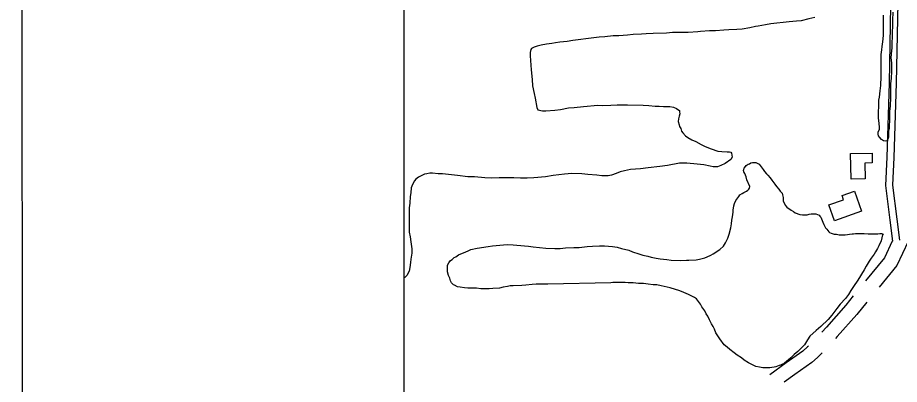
# Model space of a CAD drawing. Extents: x 3281947 to 3319794, y 715894 to 741249.
# Drawn here: x 3285281 to 3287110, y 723670 to 724430 of the extents above; entities that cross this region are included whole.
import ezdxf

# ---------------------------------------------------------------- set-up
doc = ezdxf.new("R2010")
doc.units = 0
for name, color, linetype in [('V-ANNO-SYMB', 7, 'Continuous'), ('V-BLDG-OTLN', 7, 'Continuous'), ('V-GRID-FRAM', 7, 'Continuous'), ('V-ROAD-CNTR', 7, 'Continuous'), ('V-SITE-VEGE', 7, 'Continuous')]:
    doc.layers.add(name, color=color, linetype=linetype)

msp = doc.modelspace()

# ---------------------------------------------------------------- linework, layer by layer
at = {"layer": 'V-ANNO-SYMB'}
msp.add_lwpolyline([(3285294, 717103.9), (3318377.2, 717123.1), (3318363.9, 740039.7), (3285280.7, 740020.4), (3285294, 717103.9)], dxfattribs=at)
at = {"layer": 'V-BLDG-OTLN'}
for points in [[(3287010, 724095.6), (3287008.7, 724148.5), (3287053.5, 724149.6), (3287054, 724129), (3287038.8, 724128.6), (3287039.6, 724096.3)], [(3287031.4, 724029), (3286975.8, 724009.4), (3286964.2, 724042.3), (3286994.5, 724052.9), (3286991.5, 724061.4), (3287016.8, 724070.4)]]:
    msp.add_lwpolyline(points, close=True, dxfattribs=at)
at = {"layer": 'V-GRID-FRAM'}
msp.add_lwpolyline([(3286080.7, 739456.2), (3317564.6, 739474.5), (3317583.1, 721289.3), (3286083.3, 721271), (3286080.7, 739456.2)], dxfattribs=at)
at = {"layer": 'V-ROAD-CNTR'}
for points in [[(3286709.7, 727047.4), (3286839.2, 726871.6), (3286957.7, 726701.2), (3287048, 726575), (3287100.1, 726498.1), (3287129.6, 726457.1), (3287144.3, 726434.1), (3287148.8, 726415.8), (3287151.4, 726361), (3287149.7, 726192.5), (3287141.5, 725940.2), (3287138.5, 725755.6), (3287132, 725548.2), (3287119.6, 725265.9), (3287118.3, 725055.7), (3287114.1, 724792.4), (3287107.7, 724495.5), (3287103.8, 724294.2), (3287099, 724140.4), (3287096.2, 724082.7), (3287105.1, 724012.3), (3287110.6, 723968.9)], [(3287129.5, 726431.4), (3287133.9, 726413.6), (3287136.4, 726360.7), (3287134.7, 726192.8), (3287126.6, 725940.6), (3287123.5, 725756), (3287117, 725548.7), (3287104.6, 725266.2), (3287103.3, 725055.9), (3287099.1, 724792.7), (3287092.7, 724495.9), (3287088.8, 724294.5), (3287084.1, 724141), (3287081.2, 724082.1), (3287090.2, 724010.4), (3287095.7, 723967)], [(3287095.6, 723966.9), (3287079.7, 723932.6), (3287040.2, 723884.6)], [(3287128.4, 723966.2), (3287105.3, 723916.4), (3287068.2, 723871.4)], [(3287014.7, 723853.7), (3286999, 723834.5), (3286958.7, 723789), (3286949.2, 723778.2)], [(3287042.8, 723840.5), (3287021.8, 723815.1), (3286981.2, 723769.2), (3286977.4, 723764.9)], [(3286921.5, 723749.3), (3286919.9, 723747.7), (3286910, 723739), (3286875.5, 723715), (3286841.4, 723689.7)], [(3286950.1, 723735.6), (3286940.6, 723725.9), (3286928.6, 723715.3), (3286893, 723690.6), (3286871.3, 723674.5)]]:
    msp.add_lwpolyline(points, dxfattribs=at)
at = {"layer": 'V-SITE-VEGE'}
for p, q in [((3286082.9, 723891), (3286082.7, 725173.9)), ((3286934.9, 724430.2), (3286922.7, 724427.4)), ((3287077.1, 724401.1), (3287077.6, 724435.5)), ((3287096.5, 724441.5), (3287095.9, 724425.2)), ((3286811.7, 724411.6), (3286800, 724408.8)), ((3286817.2, 724412.8), (3286811.7, 724411.6)), ((3286832.8, 724415.6), (3286817.2, 724412.8)), ((3286843.3, 724417.1), (3286832.8, 724415.6)), ((3286881.9, 724421.2), (3286843.3, 724417.1)), ((3286897, 724422.7), (3286881.9, 724421.2)), ((3286906.3, 724423.8), (3286897, 724422.7)), ((3286922.7, 724427.4), (3286906.3, 724423.8)), ((3287095.9, 724425.2), (3287095.4, 724387.8)), ((3286546, 724394.1), (3286527.9, 724392.6)), ((3286557.7, 724395.2), (3286546, 724394.1)), ((3286575, 724396.2), (3286557.7, 724395.2)), ((3286584.6, 724396.5), (3286575, 724396.2)), ((3286599.3, 724397.2), (3286584.6, 724396.5)), ((3286627, 724398.1), (3286599.3, 724397.2)), ((3286639.6, 724399.2), (3286627, 724398.1)), ((3286658.5, 724399.4), (3286639.6, 724399.2)), ((3286672.3, 724399.6), (3286658.5, 724399.4)), ((3286692, 724400.6), (3286672.3, 724399.6)), ((3286697.9, 724401.4), (3286692, 724400.6)), ((3286716.4, 724402.8), (3286697.9, 724401.4)), ((3286728.6, 724403.1), (3286716.4, 724402.8)), ((3286745.8, 724404.5), (3286728.6, 724403.1)), ((3286756.7, 724405.2), (3286745.8, 724404.5)), ((3286773.1, 724405.4), (3286756.7, 724405.2)), ((3286784, 724406.1), (3286773.1, 724405.4)), ((3286800, 724408.8), (3286784, 724406.1)), ((3287076.9, 724386), (3287077.5, 724393.9)), ((3287077.5, 724397.3), (3287077.1, 724401.1)), ((3287077.5, 724393.9), (3287077.5, 724397.3)), ((3286388.9, 724376.8), (3286378.4, 724374.9)), ((3286396.9, 724378), (3286388.9, 724376.8)), ((3286405.7, 724379.5), (3286396.9, 724378)), ((3286421.2, 724381), (3286405.7, 724379.5)), ((3286433, 724382.5), (3286421.2, 724381)), ((3286476.3, 724388.7), (3286433, 724382.5)), ((3286487.6, 724389.8), (3286476.3, 724388.7)), ((3286499, 724390.5), (3286487.6, 724389.8)), ((3286516.2, 724392.4), (3286499, 724390.5)), ((3286527.9, 724392.6), (3286516.2, 724392.4)), ((3287074.6, 724370.1), (3287076, 724380.1)), ((3287076, 724380.1), (3287076.9, 724386)), ((3287094.5, 724380.7), (3287094.3, 724366.9)), ((3287095.4, 724387.8), (3287094.5, 724380.7)), ((3286344.2, 724357.7), (3286344.1, 724351)), ((3286345.5, 724364.4), (3286344.2, 724357.7)), ((3286346.8, 724366), (3286345.5, 724364.4)), ((3286352.3, 724369.3), (3286346.8, 724366)), ((3286358.6, 724371.3), (3286352.3, 724369.3)), ((3286367, 724372.9), (3286358.6, 724371.3)), ((3286378.4, 724374.9), (3286367, 724372.9)), ((3287072.3, 724353.7), (3287074.1, 724363.8)), ((3287074.1, 724363.8), (3287074.6, 724370.1)), ((3287093.8, 724362.3), (3287092.8, 724347.2)), ((3287094.3, 724366.9), (3287093.8, 724362.3)), ((3286344.1, 724351), (3286346.2, 724322)), ((3287072.2, 724345.3), (3287072.3, 724353.7)), ((3287072.5, 724335.7), (3287072.2, 724345.3)), ((3287092.8, 724347.2), (3287093.9, 724336.3)), ((3286346.2, 724322), (3286348.5, 724301.8)), ((3287072.2, 724308), (3287072.5, 724335.7)), ((3287093.9, 724336.3), (3287093.7, 724319.5)), ((3286348.5, 724301.8), (3286349.2, 724288.8)), ((3287071.5, 724289.6), (3287072.2, 724308)), ((3287093.1, 724304), (3287092.1, 724293.5)), ((3287093.7, 724319.5), (3287093.1, 724304)), ((3286349.2, 724288.8), (3286352.7, 724272.8)), ((3287070.1, 724278.7), (3287071.5, 724289.6)), ((3287092.1, 724293.5), (3287091.7, 724265)), ((3286352.7, 724272.8), (3286354.7, 724263.2)), ((3287067.3, 724259.4), (3287068.7, 724265.7)), ((3287068.7, 724265.7), (3287070.1, 724278.7)), ((3286354.7, 724263.2), (3286358.2, 724244.2)), ((3286455.1, 724245.9), (3286484.5, 724248.5)), ((3286484.5, 724248.5), (3286494.6, 724248.4)), ((3286494.6, 724248.4), (3286511.4, 724248.6)), ((3286511.4, 724248.6), (3286524.4, 724249.2)), ((3286524.4, 724249.2), (3286545.8, 724249.4)), ((3286545.8, 724249.4), (3286578.5, 724249)), ((3286578.5, 724249), (3286590.2, 724248.4)), ((3286590.2, 724248.4), (3286603.6, 724247)), ((3286603.6, 724247), (3286611.6, 724246.8)), ((3287066.8, 724222.1), (3287067.3, 724259.4)), ((3287091.1, 724246.9), (3287090.1, 724236.1)), ((3287091.7, 724265), (3287091.1, 724246.9)), ((3286358.2, 724244.2), (3286359.8, 724238.8)), ((3286359.8, 724238.8), (3286369.5, 724237.4)), ((3286369.5, 724237.4), (3286376.6, 724237.3)), ((3286376.6, 724237.3), (3286395.5, 724238.3)), ((3286395.5, 724238.3), (3286406.8, 724239.8)), ((3286406.8, 724239.8), (3286423.6, 724243)), ((3286423.6, 724243), (3286435.8, 724243.7)), ((3286435.8, 724243.7), (3286455.1, 724245.9)), ((3286611.6, 724246.8), (3286620.8, 724246.3)), ((3286620.8, 724246.3), (3286634.3, 724246.1)), ((3286634.3, 724246.1), (3286641.4, 724244.8)), ((3286641.4, 724244.8), (3286647.6, 724241.8)), ((3286647.6, 724241.8), (3286650.5, 724240.1)), ((3286650.5, 724240.1), (3286654.3, 724237.5)), ((3286654.6, 724230.8), (3286653.3, 724226.2)), ((3286654.3, 724237.5), (3286654.3, 724235)), ((3286654.3, 724235), (3286654.6, 724230.8)), ((3287090.1, 724236.1), (3287089.5, 724221.8)), ((3286652, 724220.3), (3286651.5, 724214.9)), ((3286651.5, 724214.9), (3286653.1, 724207.7)), ((3286653.3, 724226.2), (3286652, 724220.3)), ((3287068, 724211.2), (3287066.8, 724222.1)), ((3287069.1, 724202.3), (3287068, 724211.2)), ((3287089.5, 724221.8), (3287089.2, 724200.8)), ((3286653.1, 724207.7), (3286654.3, 724204.8)), ((3286654.3, 724204.8), (3286655.1, 724202.2)), ((3286655.1, 724202.2), (3286656.7, 724200.1)), ((3286656.7, 724200.1), (3286658.3, 724194.7)), ((3286658.3, 724194.7), (3286660.8, 724191.3)), ((3287066.4, 724188.5), (3287066.5, 724192.7)), ((3287066.5, 724192.7), (3287069.1, 724199.4)), ((3287069.1, 724199.4), (3287069.1, 724202.3)), ((3287087.9, 724195), (3287087.7, 724183.2)), ((3287089.2, 724200.8), (3287087.9, 724195)), ((3286660.8, 724191.3), (3286666.6, 724184.9)), ((3286666.6, 724184.9), (3286671.2, 724181.9)), ((3286671.2, 724181.9), (3286679.9, 724177.2)), ((3286679.9, 724177.2), (3286687.9, 724173.7)), ((3286687.9, 724173.7), (3286699.1, 724167.3)), ((3287067.2, 724185.2), (3287066.4, 724188.5)), ((3287068.8, 724182.2), (3287067.2, 724185.2)), ((3287073.4, 724177.5), (3287068.8, 724182.2)), ((3287077.1, 724175), (3287073.4, 724177.5)), ((3287081.7, 724174.1), (3287077.1, 724175)), ((3287084.3, 724174.9), (3287081.7, 724174.1)), ((3287087.3, 724179.5), (3287084.3, 724174.9)), ((3287087.7, 724183.2), (3287087.3, 724179.5)), ((3286699.1, 724167.3), (3286707, 724163)), ((3286707, 724163), (3286720, 724158.2)), ((3286720, 724158.2), (3286733.7, 724153.8)), ((3286733.7, 724153.8), (3286742.1, 724152.5)), ((3286742.1, 724152.5), (3286752.6, 724152.3)), ((3286752.6, 724152.3), (3286755.1, 724151.9)), ((3286755.1, 724151.9), (3286758, 724151.8)), ((3286758, 724151.8), (3286760.6, 724151.4)), ((3286763.4, 724141.3), (3286760.4, 724136.3)), ((3286760.6, 724151.4), (3286762.2, 724149.3)), ((3286762.2, 724149.3), (3286762.6, 724145.1)), ((3286762.6, 724145.1), (3286763.4, 724141.3)), ((3286589, 724119.2), (3286573, 724116.9)), ((3286612.9, 724121.8), (3286589, 724119.2)), ((3286628.9, 724123.7), (3286612.9, 724121.8)), ((3286654.1, 724128.4), (3286628.9, 724123.7)), ((3286669.2, 724128.7), (3286654.1, 724128.4)), ((3286690.6, 724126.7), (3286669.2, 724128.7)), ((3286704.4, 724124.8), (3286690.6, 724126.7)), ((3286717.8, 724122.2), (3286704.4, 724124.8)), ((3286723.7, 724121.2), (3286717.8, 724122.2)), ((3286732.9, 724121.1), (3286723.7, 724121.2)), ((3286740.1, 724123.5), (3286732.9, 724121.1)), ((3286748.9, 724128), (3286740.1, 724123.5)), ((3286760.4, 724136.3), (3286748.9, 724128)), ((3286117.7, 724102.6), (3286112.6, 724099.8)), ((3286124.9, 724105.5), (3286117.7, 724102.6)), ((3286129.9, 724106.7), (3286124.9, 724105.5)), ((3286135.8, 724107.9), (3286129.9, 724106.7)), ((3286141.3, 724107.8), (3286135.8, 724107.9)), ((3286153, 724106.8), (3286141.3, 724107.8)), ((3286162.6, 724106.3), (3286153, 724106.8)), ((3286193.6, 724102.9), (3286162.6, 724106.3)), ((3286214.6, 724100.5), (3286193.6, 724102.9)), ((3286228.4, 724100), (3286214.6, 724100.5)), ((3286376.1, 724100.6), (3286352.1, 724097.9)), ((3286392.1, 724103.3), (3286376.1, 724100.6)), ((3286415.6, 724105.9), (3286392.1, 724103.3)), ((3286430.7, 724107), (3286415.6, 724105.9)), ((3286451.2, 724106.7), (3286430.7, 724107)), ((3286463.8, 724105.3), (3286451.2, 724106.7)), ((3286482.7, 724103.4), (3286463.8, 724105.3)), ((3286492.7, 724102), (3286482.7, 724103.4)), ((3286505.7, 724102.2), (3286492.7, 724102)), ((3286512.9, 724103.4), (3286505.7, 724102.2)), ((3286522.6, 724107.5), (3286512.9, 724103.4)), ((3286531, 724110.3), (3286522.6, 724107.5)), ((3286539.8, 724112.7), (3286531, 724110.3)), ((3286552.5, 724115.5), (3286539.8, 724112.7)), ((3286573, 724116.9), (3286552.5, 724115.5)), ((3286099.9, 724084.4), (3286097.3, 724077.7)), ((3286104.2, 724091.9), (3286099.9, 724084.4)), ((3286106.7, 724095.6), (3286104.2, 724091.9)), ((3286112.6, 724099.8), (3286106.7, 724095.6)), ((3286250.2, 724098), (3286228.4, 724100)), ((3286263.2, 724097.8), (3286250.2, 724098)), ((3286280, 724098), (3286263.2, 724097.8)), ((3286290.5, 724097.9), (3286280, 724098)), ((3286310.2, 724098.5), (3286290.5, 724097.9)), ((3286324.4, 724097.5), (3286310.2, 724098.5)), ((3286337.9, 724097.3), (3286324.4, 724097.5)), ((3286352.1, 724097.9), (3286337.9, 724097.3)), ((3286096.3, 724067.3), (3286095.3, 724059.7)), ((3286097.3, 724077.7), (3286096.3, 724067.3)), ((3286094.8, 724045.9), (3286093.4, 724036.3)), ((3286095.3, 724059.7), (3286094.8, 724045.9)), ((3286093.4, 724036.3), (3286092.8, 723995.6)), ((3286092.8, 723995.6), (3286093.1, 723985.5)), ((3286093.1, 723985.5), (3286095.1, 723975.8)), ((3286095.1, 723975.8), (3286096.7, 723965.7)), ((3286096.7, 723965.7), (3286098.6, 723951)), ((3286098.4, 723942.2), (3286096.6, 723929.7)), ((3286098.6, 723951), (3286098.4, 723942.2)), ((3286096.1, 723923), (3286094.7, 723912.5)), ((3286096.6, 723929.7), (3286096.1, 723923)), ((3286092.9, 723905), (3286088.6, 723895.8)), ((3286094.7, 723912.5), (3286092.9, 723905)), ((3286084.4, 723891.7), (3286082.9, 723891)), ((3286088.6, 723895.8), (3286084.4, 723891.7))]:
    msp.add_line(p, q, dxfattribs=at)
for points in [[(3286316.4, 723958.7), (3286340.7, 723956.3), (3286350.7, 723954.9), (3286376.7, 723952.5), (3286395.1, 723951.8), (3286406.5, 723951.7), (3286417.8, 723952.8), (3286434.6, 723953.8), (3286445.5, 723954.1), (3286462.3, 723955.6), (3286473.6, 723956.3), (3286488.3, 723957.3), (3286498.4, 723957.6), (3286514.7, 723956.1), (3286524.8, 723954.3), (3286534, 723951.7), (3286549, 723948.2), (3286556.5, 723945.1), (3286569.5, 723940.8), (3286577.8, 723938.1), (3286588.3, 723935.9), (3286595, 723933.7), (3286605.4, 723931.5), (3286613.8, 723930.1), (3286627.6, 723928.7), (3286636.9, 723927.3), (3286656.1, 723927.1), (3286668.3, 723927.7), (3286673.4, 723927.7), (3286688.5, 723928.3), (3286695.6, 723929.5), (3286706.6, 723932.3), (3286711.6, 723934.3), (3286718.8, 723938), (3286723.9, 723940.4), (3286737.4, 723949.9), (3286745.5, 723956.9), (3286749.7, 723963.2), (3286754.5, 723973.2), (3286757.1, 723981.1), (3286760.6, 723994.5), (3286762, 724002.9), (3286762.5, 724010.4), (3286763.9, 724017.1), (3286765.2, 724026.7), (3286765.7, 724031.3), (3286767.1, 724040.1), (3286768.4, 724044.7), (3286771, 724051), (3286772.7, 724054.3), (3286777, 724059.7), (3286779.1, 724063.1), (3286784.2, 724065.9), (3286787.6, 724068), (3286791.4, 724069.6), (3286793.1, 724070.8), (3286795.6, 724072.5), (3286797.7, 724075), (3286799, 724076.6), (3286800.3, 724080), (3286793.4, 724094.3), (3286792.2, 724100.2), (3286789.3, 724107), (3286787.7, 724110.3), (3286786.9, 724113.3), (3286787.8, 724115.8), (3286788.2, 724118.3), (3286790.8, 724121.6), (3286792.5, 724124.1), (3286796.3, 724126.6), (3286799.3, 724127.4), (3286802.2, 724129.5), (3286805.2, 724129.8), (3286809.4, 724130.2), (3286812.3, 724130.2), (3286816.9, 724128), (3286819.4, 724126.3), (3286827.6, 724115.3), (3286830.5, 724111.1), (3286834.6, 724106.4), (3286837.5, 724103.8), (3286842.1, 724098.3), (3286845.4, 724093.7), (3286852, 724085.2), (3286855.3, 724080.1), (3286860.2, 724074.6), (3286863.1, 724070.8), (3286867.3, 724066.1), (3286867.6, 724062.8), (3286869.2, 724057.7), (3286869.2, 724050.1), (3286871.6, 724044.7), (3286873.2, 724041.3), (3286877, 724037.5), (3286885.7, 724031.1), (3286890.3, 724028.5), (3286894, 724025.9), (3286904, 724022.4), (3286909.5, 724021.5), (3286918.7, 724021.4), (3286922.9, 724022.6)], [(3286922.9, 724022.6), (3286927.5, 724023.4), (3286937.2, 724023.3), (3286943.9, 724020.7), (3286945.5, 724019), (3286947.2, 724016.4), (3286948.8, 724013), (3286951.2, 724006.3), (3286953.7, 724001.7), (3286956.9, 723994.9), (3286959.4, 723991.5), (3286963.6, 723986.4), (3286965.6, 723984.7), (3286968.5, 723983.4), (3286975.2, 723981.7), (3286979.8, 723981.2), (3286985.3, 723980.3), (3286997.9, 723980.1), (3287002.9, 723980.9), (3287006.7, 723981.3), (3287012.2, 723982.4), (3287015.1, 723982.4), (3287019.3, 723982.8), (3287037.3, 723982.5), (3287045.3, 723982), (3287059.5, 723981.8), (3287065.8, 723982.2), (3287069.6, 723983), (3287073.8, 723982.9), (3287076.8, 723982), (3287075.5, 723979.9), (3287074.1, 723974.1), (3287072.4, 723967.4), (3287067.6, 723957.4), (3287065, 723951.6), (3287060.7, 723944.5), (3287057.8, 723940.3), (3287051.8, 723931.6), (3287047.9, 723925.8), (3287041.5, 723914.9), (3287037.2, 723907.5), (3287023.9, 723886.2), (3287014.9, 723873.3), (3287009.4, 723864.6), (3287004.7, 723856.7), (3286998.3, 723848), (3286987.6, 723836.4), (3286980.4, 723827.2), (3286970.1, 723813.9), (3286962.5, 723804.4), (3286947.2, 723789.9), (3286937.8, 723781.6), (3286924.3, 723770.1), (3286919.5, 723762.2), (3286913.1, 723752.2), (3286908.9, 723747.2), (3286899.5, 723738.1)], [(3286899.5, 723738.1), (3286892.3, 723731.9), (3286885.1, 723724.8), (3286880.4, 723721.1), (3286877, 723718.2), (3286871.1, 723713.7), (3286867.7, 723712.1), (3286863.9, 723709.6), (3286861, 723709.2), (3286857.2, 723707.6), (3286853.8, 723706.8), (3286850.4, 723705.6), (3286845.8, 723705.2), (3286841.2, 723704.4), (3286826.9, 723704.6), (3286819.8, 723705.6), (3286812.7, 723707.3), (3286804.4, 723711.6), (3286797.3, 723714.7), (3286788.5, 723720.2), (3286782.7, 723724.9), (3286774, 723730.9), (3286767.3, 723735.2), (3286758.6, 723742.4), (3286752.8, 723747.1), (3286747, 723752.2), (3286737.5, 723764.5), (3286732.2, 723772.5), (3286729.3, 723777.2), (3286726.5, 723784.4), (3286723.6, 723789.9), (3286720.7, 723795.8), (3286716.2, 723804.2), (3286712.5, 723811.4), (3286709.7, 723816), (3286706.4, 723822.8), (3286700.2, 723830.8), (3286697.3, 723836.3), (3286689.5, 723847.3), (3286685.4, 723850.3), (3286672.9, 723856.4), (3286662.8, 723860.7), (3286654.5, 723863.7), (3286634.9, 723869.9), (3286616, 723874.3), (3286606.8, 723876.1), (3286599.7, 723876.6), (3286588.8, 723878), (3286579.6, 723879), (3286569.1, 723879.5), (3286558.2, 723880.5), (3286547.3, 723880.6), (3286541.5, 723881.1), (3286524.7, 723881.3), (3286515.9, 723881), (3286511.7, 723880.3), (3286380.8, 723877.8), (3286356.9, 723878.1), (3286348, 723876.9), (3286335, 723875.4), (3286326.6, 723875.1), (3286309, 723874.1), (3286302.7, 723874.2), (3286296.8, 723873), (3286288, 723871.4), (3286280.4, 723869.8), (3286266.5, 723868.7), (3286259.4, 723868), (3286241.8, 723868.2), (3286233, 723869.2), (3286225.9, 723869.3), (3286214.5, 723869.8), (3286207.8, 723869.9), (3286198.6, 723871.3), (3286193.6, 723872.6), (3286187.4, 723875.6), (3286184.8, 723876.1), (3286180.7, 723880.3), (3286179.1, 723884.6), (3286177.5, 723890.5), (3286175, 723895.9), (3286172.6, 723903.5), (3286172.3, 723909), (3286172.8, 723917.4), (3286175.4, 723921.9), (3286179.2, 723926.9), (3286182.2, 723929), (3286186.8, 723933.1), (3286190.2, 723934.8), (3286195.7, 723938.5), (3286200.4, 723940.9), (3286205.8, 723942.9), (3286215.5, 723947), (3286221, 723949.5), (3286234.1, 723952.6), (3286257.2, 723956.1), (3286266, 723957.3), (3286288.7, 723959.1), (3286296.2, 723959.8), (3286308.8, 723959.6), (3286316.4, 723958.7)]]:
    msp.add_lwpolyline(points, dxfattribs=at)

doc.saveas('drawing.dxf')
